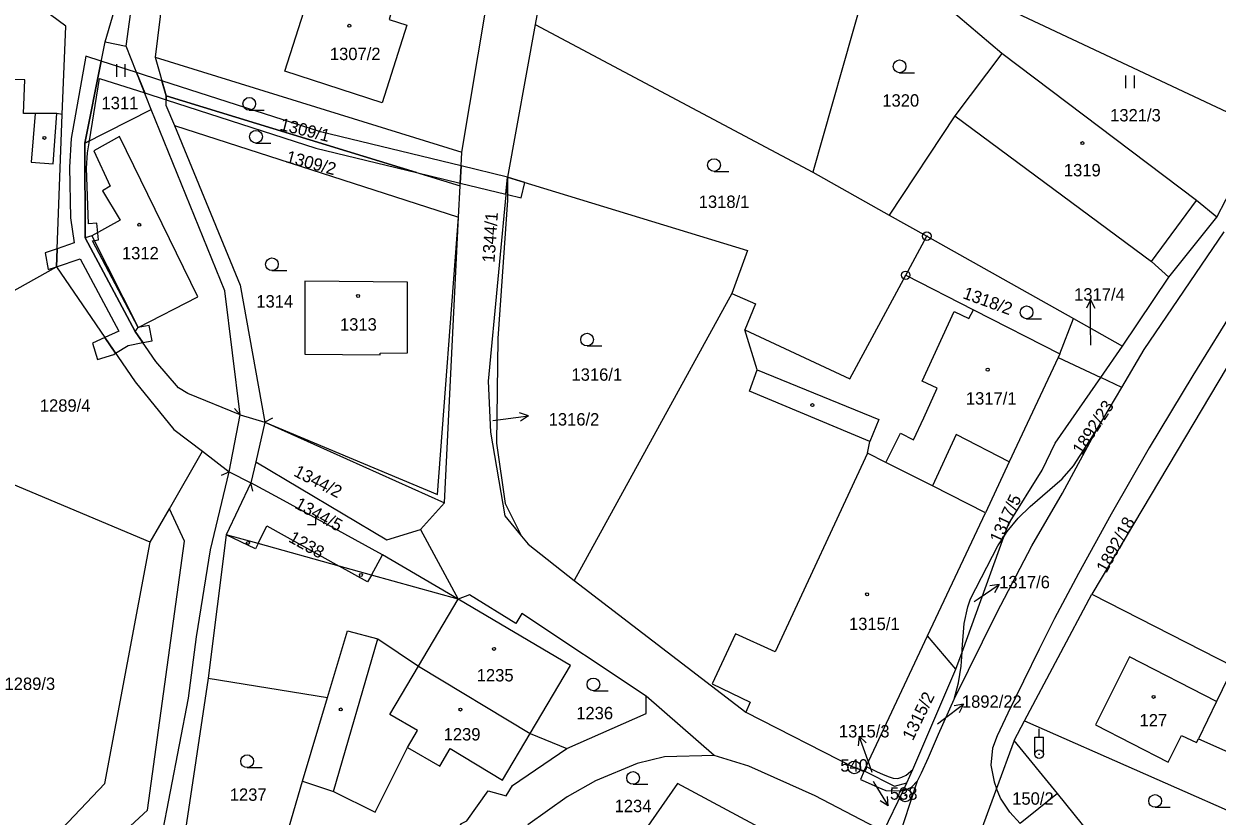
# Model space of a CAD drawing. Extents: x -587171 to -555306, y -1167727 to -1074732.
# Drawn here: x -559852.9 to -559712.2, y -1076641.5 to -1076548.1 of the extents above; entities that cross this region are included whole.
import ezdxf

# ---------------------------------------------------------------- set-up
doc = ezdxf.new("R2010")
doc.units = 0
for name, color, linetype in [('Hranice parcel', 7, 'Continuous'), ('Parcelní čísla', 7, 'Continuous'), ('Pop  PČ popisy', 7, 'Continuous'), ('Poz předměty', 7, 'Continuous'), ('Vnitřní kresba', 7, 'Continuous'), ('Věcná břemena k části', 7, 'Continuous'), ('Značky bodu BP', 7, 'Continuous'), ('Značky budov', 7, 'Continuous'), ('Značky kultur', 7, 'Continuous')]:
    doc.layers.add(name, color=color, linetype=linetype)

msp = doc.modelspace()

# ---------------------------------------------------------------- linework, layer by layer
at = {"layer": 'Hranice parcel'}
for p, q in [((-559787.73, -1076521.74), (-559792.59, -1076548.14)), ((-559843.3, -1076550.17), (-559838.52, -1076534.02)), ((-559840.8, -1076550.71), (-559838.52, -1076534.02)), ((-559835.28, -1076534.37), (-559837.38, -1076551.99)), ((-559752.35, -1076539.01), (-559759.87, -1076565.54)), ((-559737.58, -1076551.54), (-559752.35, -1076539.01)), ((-559752.35, -1076539.01), (-559706.84, -1076560.42)), ((-559801.25, -1076563.17), (-559798.36, -1076546.08)), ((-559792.59, -1076548.14), (-559795.86, -1076566.14)), ((-559792.59, -1076548.14), (-559759.87, -1076565.54)), ((-559845.7, -1076562.14), (-559843.3, -1076550.17)), ((-559843.3, -1076550.17), (-559840.8, -1076550.71)), ((-559837.85, -1076558.16), (-559840.8, -1076550.71)), ((-559837.38, -1076551.99), (-559801.25, -1076563.17)), ((-559837.38, -1076551.99), (-559836.11, -1076556.56)), ((-559836.11, -1076556.56), (-559836.12, -1076557.66)), ((-559836.12, -1076557.66), (-559835.13, -1076560.05)), ((-559836.11, -1076556.56), (-559801.45, -1076567.16)), ((-559849.04, -1076576.7), (-559848.34, -1076558.74)), ((-559845.7, -1076562.14), (-559837.85, -1076558.16)), ((-559835.13, -1076560.05), (-559801.62, -1076570.86)), ((-559712.26, -1076570.83), (-559706.84, -1076560.42)), ((-559801.45, -1076567.16), (-559801.25, -1076563.17)), ((-559759.87, -1076565.54), (-559750.87, -1076570.6)), ((-559801.62, -1076570.86), (-559801.45, -1076567.16)), ((-559803.28, -1076604.52), (-559801.62, -1076570.86)), ((-559750.87, -1076570.6), (-559746.43, -1076573.09)), ((-559748.92, -1076577.7), (-559746.43, -1076573.09)), ((-559746.43, -1076573.09), (-559729.15, -1076582.79)), ((-559859.08, -1076582.34), (-559849.04, -1076576.7)), ((-559769.4, -1076579.83), (-559788.01, -1076613.68)), ((-559706.74, -1076581.23), (-559727, -1076615.3)), ((-559730.77, -1076586.97), (-559729.15, -1076582.79)), ((-559729.15, -1076582.79), (-559723.36, -1076586.04)), ((-559730.77, -1076586.97), (-559730.96, -1076587.38)), ((-559725.92, -1076589.75), (-559723.36, -1076586.04)), ((-559730.96, -1076587.38), (-559725.92, -1076589.75)), ((-559828.66, -1076600.86), (-559827.38, -1076594.16)), ((-559824.46, -1076595.01), (-559825.53, -1076599.71)), ((-559824.46, -1076595.01), (-559803.28, -1076604.52)), ((-559835.72, -1076605.22), (-559831.83, -1076598.43)), ((-559831.83, -1076598.43), (-559828.66, -1076600.86)), ((-559825.53, -1076599.71), (-559826.1, -1076602.18)), ((-559837.97, -1076609.15), (-559855.62, -1076601.74)), ((-559826.1, -1076602.18), (-559829.03, -1076608.28)), ((-559837.97, -1076609.15), (-559835.72, -1076605.22)), ((-559833.93, -1076609.06), (-559835.72, -1076605.22)), ((-559803.28, -1076604.52), (-559806.12, -1076607.66)), ((-559746.37, -1076620.19), (-559739.5, -1076605.69)), ((-559829.03, -1076608.28), (-559831.15, -1076625.18)), ((-559806.12, -1076607.66), (-559801.66, -1076615.88)), ((-559742.28, -1076622.12), (-559737.37, -1076608.55)), ((-559734.92, -1076630.24), (-559727, -1076615.3)), ((-559727, -1076615.3), (-559710.27, -1076623.81)), ((-559753.59, -1076635.62), (-559746.37, -1076620.19)), ((-559743.01, -1076624.13), (-559746.37, -1076620.19)), ((-559743.01, -1076624.13), (-559742.28, -1076622.12)), ((-559831.15, -1076625.18), (-559834.2, -1076645.52)), ((-559831.15, -1076625.18), (-559817.07, -1076627.47)), ((-559748.1, -1076635.94), (-559743.01, -1076624.13)), ((-559820.01, -1076637.34), (-559817.07, -1076627.47)), ((-559771.51, -1076634.29), (-559779.5, -1076627.31)), ((-559736.14, -1076632.54), (-559734.92, -1076630.24)), ((-559793.19, -1076631.71), (-559788.87, -1076633.47)), ((-559736.14, -1076632.54), (-559738.21, -1076638.18)), ((-559731.04, -1076638.8), (-559736.14, -1076632.54)), ((-559753.81, -1076636.1), (-559753.59, -1076635.62)), ((-559748.79, -1076637.55), (-559748.1, -1076635.94)), ((-559824.89, -1076653.86), (-559820.01, -1076637.34)), ((-559749.24, -1076638.49), (-559748.79, -1076637.55)), ((-559751.55, -1076643.25), (-559749.24, -1076638.49)), ((-559738.21, -1076638.18), (-559742.35, -1076649.45))]:
    msp.add_line(p, q, dxfattribs=at)
for points in [[(-559809.81, -1076547.53), (-559807.71, -1076548.2), (-559810.63, -1076557.38), (-559822.09, -1076553.63), (-559819.2, -1076544.52), (-559814.49, -1076546.03), (-559813.92, -1076544.38), (-559809.34, -1076545.89), (-559809.81, -1076547.53)], [(-559848.34, -1076558.74), (-559847.94, -1076548.33), (-559851.71, -1076545.53)], [(-559737.58, -1076551.54), (-559743.15, -1076558.92), (-559750.87, -1076570.6)], [(-559712.26, -1076570.83), (-559714.63, -1076568.87), (-559737.58, -1076551.54)], [(-559848.34, -1076558.74), (-559848.97, -1076558.64), (-559851.55, -1076558.63), (-559852.9, -1076558.64), (-559852.76, -1076554.66), (-559859.66, -1076554.48), (-559859.46, -1076557.69), (-559860.07, -1076558.69), (-559867.98, -1076559.1), (-559867.2, -1076570.73), (-559868.26, -1076570.83), (-559867.07, -1076583.14), (-559859.08, -1076582.34)], [(-559827.38, -1076594.16), (-559829.2, -1076579.54), (-559837.85, -1076558.16)], [(-559835.13, -1076560.05), (-559827.38, -1076578.88), (-559824.46, -1076595.01)], [(-559827.38, -1076594.16), (-559833.56, -1076591.62), (-559834.63, -1076590.96), (-559837.32, -1076587.85), (-559839.75, -1076584.34), (-559845.65, -1076573.27), (-559845.7, -1076562.14)], [(-559795.86, -1076566.14), (-559798.13, -1076590.19), (-559797.86, -1076596.19), (-559796.19, -1076606.07), (-559794.21, -1076608.45)], [(-559795.86, -1076566.14), (-559795.88, -1076568.86), (-559796.99, -1076585.16), (-559797.16, -1076597.5), (-559796.13, -1076604.61), (-559794.21, -1076608.45)], [(-559795.86, -1076566.14), (-559767.59, -1076574.76), (-559769.4, -1076579.83)], [(-559723.36, -1076586.04), (-559717.91, -1076577.91), (-559712.26, -1076570.83)], [(-559849.04, -1076576.7), (-559839.76, -1076590.25), (-559835.19, -1076595.87), (-559831.83, -1076598.43)], [(-559807.66, -1076586.84), (-559807.65, -1076578.51), (-559819.74, -1076578.39), (-559819.77, -1076587), (-559810.86, -1076587.07), (-559810.86, -1076586.87), (-559807.66, -1076586.84)], [(-559767.9, -1076584.14), (-559755.52, -1076589.92), (-559748.92, -1076577.7)], [(-559748.92, -1076577.7), (-559740.94, -1076581.76), (-559730.77, -1076586.97)], [(-559769.4, -1076579.83), (-559766.64, -1076581.08), (-559767.9, -1076584.14)], [(-559706.15, -1076580.13), (-559706.47, -1076579.96), (-559707.02, -1076579.83), (-559708.06, -1076579.85), (-559709.05, -1076580.23), (-559709.79, -1076580.93), (-559715.08, -1076589.5), (-559720.21, -1076598.05), (-559724.71, -1076605.86), (-559728.57, -1076612.86), (-559731.4, -1076618.16), (-559733.2, -1076621.76), (-559736.87, -1076629.31), (-559738.13, -1076632.01), (-559738.69, -1076633.43), (-559738.88, -1076635.45), (-559738.51, -1076637.42), (-559738.21, -1076638.18)], [(-559739.5, -1076605.69), (-559745.78, -1076602.53), (-559751.26, -1076599.75), (-559753.43, -1076598.65), (-559753.15, -1076597.29), (-559767.35, -1076591.38), (-559766.45, -1076588.83), (-559767.9, -1076584.14)], [(-559730.96, -1076587.38), (-559736.74, -1076599.69), (-559739.5, -1076605.69)], [(-559737.37, -1076608.55), (-559736.95, -1076607.91), (-559735.66, -1076606.33), (-559734.24, -1076604.94), (-559730.48, -1076601.7), (-559729.13, -1076600.15), (-559726.42, -1076595.94), (-559723.45, -1076590.91), (-559725.92, -1076589.75)], [(-559737.37, -1076608.55), (-559736.82, -1076607.04), (-559732.82, -1076600.68), (-559731.29, -1076597.51), (-559725.92, -1076589.75)], [(-559825.53, -1076599.71), (-559810.1, -1076608.89), (-559806.12, -1076607.66)], [(-559886.72, -1076702.24), (-559876.58, -1076686.53), (-559863.65, -1076668.94), (-559859.88, -1076664.4), (-559841.42, -1076651.26), (-559836.65, -1076644.06), (-559833.46, -1076627.56), (-559832.51, -1076620.32), (-559830.89, -1076610.06), (-559828.66, -1076600.86)], [(-559801.66, -1076615.88), (-559810.59, -1076610.65), (-559822.71, -1076604.03), (-559826.1, -1076602.18)], [(-559801.66, -1076615.88), (-559811.91, -1076613.04), (-559815.72, -1076611.98), (-559825.25, -1076609.33), (-559829.03, -1076608.28)], [(-559890.81, -1076700.51), (-559867.4, -1076667.56), (-559838.3, -1076640.75), (-559833.93, -1076609.06)], [(-559854.21, -1076648.87), (-559852.71, -1076647.52), (-559843.31, -1076637.61), (-559837.97, -1076609.15)], [(-559794.21, -1076608.45), (-559793.44, -1076609.38), (-559788.01, -1076613.68)], [(-559742.28, -1076622.12), (-559742.26, -1076621.76), (-559742.03, -1076618.76), (-559741.61, -1076616.79), (-559741.27, -1076615.84), (-559738.05, -1076609.6), (-559737.37, -1076608.55)], [(-559788.01, -1076613.68), (-559767.77, -1076629.19), (-559754.99, -1076635.71), (-559753.81, -1076636.1)], [(-559779.5, -1076627.31), (-559794.17, -1076617.57), (-559794.88, -1076618.76), (-559800.33, -1076615.36), (-559801.66, -1076615.88)], [(-559793.19, -1076631.71), (-559788.44, -1076623.71), (-559801.66, -1076615.88)], [(-559817.07, -1076627.47), (-559814.74, -1076619.6), (-559811.15, -1076620.57), (-559806.35, -1076623.78), (-559793.19, -1076631.71)], [(-559749.24, -1076638.49), (-559749.2, -1076638.49), (-559748.26, -1076638.04), (-559747.53, -1076637.29), (-559747.05, -1076636.36), (-559746.25, -1076634.53), (-559745.04, -1076631.79), (-559743.22, -1076627.68), (-559742.71, -1076625.74), (-559742.39, -1076623.76), (-559742.28, -1076622.12)], [(-559710.27, -1076623.81), (-559712.28, -1076627.93), (-559722.56, -1076622.68), (-559726.57, -1076630.68), (-559717.99, -1076635.09), (-559716.4, -1076631.94), (-559714.64, -1076632.77), (-559714.42, -1076632.33), (-559702.27, -1076637.72), (-559701.79, -1076636.57)], [(-559788.87, -1076633.47), (-559779.51, -1076629.35), (-559779.5, -1076627.31)], [(-559734.92, -1076630.24), (-559706.39, -1076642.78), (-559711.75, -1076652.73)], [(-559820.01, -1076637.34), (-559816.38, -1076638.54), (-559811.48, -1076640.99), (-559807.64, -1076633.35), (-559803.83, -1076635.56), (-559802.62, -1076633.48), (-559796.46, -1076637.22), (-559793.19, -1076631.71)], [(-559814.86, -1076662.68), (-559801.29, -1076642.33), (-559800.66, -1076642.03), (-559798.13, -1076638.47), (-559796.02, -1076639.07), (-559795.27, -1076637.84), (-559788.87, -1076633.47)], [(-559771.51, -1076634.29), (-559777.37, -1076634.48), (-559780.58, -1076635.26), (-559785.5, -1076637.28), (-559788.82, -1076639.17), (-559793.46, -1076642.5)], [(-559751.55, -1076643.25), (-559759.59, -1076639.07), (-559767.4, -1076635.58), (-559771.51, -1076634.29)], [(-559753.81, -1076636.1), (-559754.26, -1076637.13), (-559753.71, -1076637.37), (-559752.2, -1076638.04), (-559751.26, -1076638.43), (-559749.24, -1076638.49)], [(-559753.81, -1076636.1), (-559750.24, -1076637.91), (-559748.79, -1076637.55)], [(-559753.59, -1076635.62), (-559752.38, -1076636.18), (-559751.59, -1076636.55), (-559750.89, -1076636.84), (-559750.41, -1076636.98), (-559749.87, -1076637.02), (-559749.4, -1076636.87), (-559748.88, -1076636.61), (-559748.1, -1076635.94)], [(-559753.92, -1076649.35), (-559775.82, -1076637.62), (-559783, -1076647.94), (-559775.02, -1076651.27), (-559757.65, -1076658.22), (-559754.7, -1076650.68), (-559754.46, -1076650.74)], [(-559731.04, -1076638.8), (-559735.42, -1076642.34), (-559736.65, -1076640.98), (-559737.76, -1076639.32), (-559738.21, -1076638.18)], [(-559711.75, -1076652.73), (-559724.7, -1076645.61), (-559727.09, -1076643.65), (-559731.04, -1076638.8)]]:
    msp.add_lwpolyline(points, dxfattribs=at)
at = {"layer": 'Pop  PČ popisy'}
for p, q in [((-559727.13, -1076580.58), (-559727.63, -1076581.58)), ((-559727.13, -1076583.58), (-559727.13, -1076580.58)), ((-559727.13, -1076580.58), (-559726.63, -1076581.58)), ((-559727.11, -1076585.93), (-559727.13, -1076583.58)), ((-559796.38, -1076594.65), (-559793.4, -1076594.28)), ((-559793.4, -1076594.28), (-559794.46, -1076593.91)), ((-559793.4, -1076594.28), (-559794.33, -1076594.9)), ((-559797.61, -1076594.81), (-559796.38, -1076594.65)), ((-559740.38, -1076615.83), (-559737.89, -1076614.15)), ((-559737.89, -1076614.15), (-559739, -1076614.3)), ((-559737.89, -1076614.15), (-559738.44, -1076615.13)), ((-559740.87, -1076616.15), (-559740.38, -1076615.83)), ((-559744.51, -1076630.07), (-559742.11, -1076628.26)), ((-559742.11, -1076628.26), (-559743.21, -1076628.47)), ((-559742.11, -1076628.26), (-559742.61, -1076629.27)), ((-559745.17, -1076630.56), (-559744.51, -1076630.07)), ((-559754.41, -1076632.04), (-559754.53, -1076633.15)), ((-559753.38, -1076634.86), (-559754.41, -1076632.04)), ((-559754.41, -1076632.04), (-559753.59, -1076632.81)), ((-559752.86, -1076636.31), (-559753.38, -1076634.86)), ((-559752.75, -1076637.35), (-559752.55, -1076637.68)), ((-559752.55, -1076637.68), (-559751, -1076640.25)), ((-559751, -1076640.25), (-559751.09, -1076639.14)), ((-559751, -1076640.25), (-559751.95, -1076639.65))]:
    msp.add_line(p, q, dxfattribs=at)
at = {"layer": 'Poz předměty'}
for p, q in [((-559733.7, -1076632.16), (-559732.7, -1076632.16)), ((-559733.7, -1076634.16), (-559733.7, -1076632.16)), ((-559733.2, -1076632.16), (-559733.2, -1076631.16)), ((-559732.7, -1076634.16), (-559732.7, -1076632.16))]:
    msp.add_line(p, q, dxfattribs=at)
for radius in [0.5, 0.0303]:
    msp.add_circle((-559733.2, -1076634.16), radius, dxfattribs=at)
at = {"layer": 'Vnitřní kresba'}
for p, q in [((-559851.55, -1076558.63), (-559852.01, -1076564.35)), ((-559849.43, -1076564.56), (-559848.97, -1076558.64)), ((-559743.15, -1076558.92), (-559719.95, -1076576.07)), ((-559841.58, -1076561.33), (-559844.64, -1076563.03)), ((-559832.36, -1076580.25), (-559841.58, -1076561.33)), ((-559844.64, -1076563.03), (-559842.69, -1076567.2)), ((-559852.01, -1076564.35), (-559849.43, -1076564.56)), ((-559842.69, -1076567.2), (-559843.59, -1076567.73)), ((-559843.59, -1076567.73), (-559841.52, -1076571.22)), ((-559719.95, -1076576.07), (-559714.63, -1076568.87)), ((-559841.52, -1076571.22), (-559844.84, -1076573.05)), ((-559804.12, -1076603.56), (-559801.62, -1076570.86)), ((-559844.84, -1076573.05), (-559845.65, -1076573.27)), ((-559844.84, -1076573.05), (-559839.4, -1076583.87)), ((-559720.82, -1076586.46), (-559711.38, -1076572.59)), ((-559719.95, -1076576.07), (-559717.91, -1076577.91)), ((-559839.4, -1076583.87), (-559832.36, -1076580.25)), ((-559746.99, -1076590.18), (-559743.21, -1076581.98)), ((-559743.21, -1076581.98), (-559741.49, -1076582.78)), ((-559741.49, -1076582.78), (-559740.94, -1076581.76)), ((-559839.75, -1076584.34), (-559839.4, -1076583.87)), ((-559723.45, -1076590.91), (-559720.82, -1076586.46)), ((-559766.45, -1076588.83), (-559752.1, -1076594.7)), ((-559745.22, -1076590.99), (-559746.99, -1076590.18)), ((-559746.8, -1076594.51), (-559745.22, -1076590.99)), ((-559828.05, -1076593.42), (-559827.38, -1076594.16)), ((-559827.38, -1076594.16), (-559824.46, -1076595.01)), ((-559823.58, -1076594.54), (-559824.46, -1076595.01)), ((-559824.46, -1076595.01), (-559804.12, -1076603.56)), ((-559752.1, -1076594.7), (-559753.15, -1076597.29)), ((-559748, -1076597.1), (-559746.8, -1076594.51)), ((-559751.26, -1076599.75), (-559749.54, -1076596.33)), ((-559749.54, -1076596.33), (-559748, -1076597.1)), ((-559742.99, -1076596.48), (-559745.78, -1076602.53)), ((-559736.74, -1076599.69), (-559742.99, -1076596.48)), ((-559730.46, -1076603.37), (-559726.42, -1076595.94)), ((-559753.43, -1076598.65), (-559764.31, -1076622.09)), ((-559829.58, -1076601.25), (-559828.66, -1076600.86)), ((-559828.66, -1076600.86), (-559826.1, -1076602.18)), ((-559825.89, -1076603.16), (-559826.1, -1076602.18)), ((-559734.06, -1076609.58), (-559730.46, -1076603.37)), ((-559825.55, -1076609.96), (-559829.03, -1076608.28)), ((-559825.25, -1076609.33), (-559824.23, -1076607.22)), ((-559824.23, -1076607.22), (-559815.72, -1076611.98)), ((-559825.25, -1076609.33), (-559825.55, -1076609.96)), ((-559811.91, -1076613.04), (-559810.59, -1076610.65)), ((-559812.37, -1076613.85), (-559815.72, -1076611.98)), ((-559811.91, -1076613.04), (-559812.37, -1076613.85)), ((-559806.35, -1076623.78), (-559801.66, -1076615.88)), ((-559816.38, -1076638.54), (-559811.15, -1076620.57)), ((-559768.97, -1076619.98), (-559771.74, -1076625.87)), ((-559764.31, -1076622.09), (-559768.97, -1076619.98)), ((-559809.74, -1076629.48), (-559806.35, -1076623.78)), ((-559771.74, -1076625.87), (-559767.24, -1076628.04)), ((-559767.24, -1076628.04), (-559767.77, -1076629.19)), ((-559712.28, -1076627.93), (-559714.42, -1076632.33)), ((-559806.49, -1076631.37), (-559809.74, -1076629.48)), ((-559807.64, -1076633.35), (-559806.49, -1076631.37)), ((-559750, -1076644.76), (-559747.53, -1076637.29))]:
    msp.add_line(p, q, dxfattribs=at)
msp.add_lwpolyline([(-559743.22, -1076627.68), (-559738.2, -1076617.5), (-559734.06, -1076609.58)], dxfattribs=at)
at = {"layer": 'Věcná břemena k části'}
for points in [[(-559845.7, -1076562.14), (-559843.76, -1076552.45), (-559845.55, -1076551.87), (-559847.29, -1076561.58), (-559847.48, -1076564.95), (-559847.37, -1076570.92), (-559846.95, -1076573.89), (-559848.96, -1076574.58), (-559849.04, -1076576.7), (-559846.24, -1076575.76), (-559841.66, -1076584.29), (-559843.33, -1076585.04), (-559842.05, -1076586.9), (-559840.59, -1076585.98), (-559838.85, -1076585.64), (-559839.75, -1076584.34), (-559845.65, -1076573.27)], [(-559843.76, -1076552.45), (-559845.7, -1076562.14), (-559845.15, -1076561.86), (-559843.95, -1076554.49), (-559838.62, -1076556.21), (-559839.58, -1076553.8)], [(-559839.58, -1076553.8), (-559838.62, -1076556.21), (-559836.11, -1076557.02), (-559836.11, -1076556.56), (-559836.61, -1076554.76)], [(-559817.92, -1076560.79), (-559836.61, -1076554.76), (-559836.11, -1076556.56), (-559806.57, -1076565.59), (-559801.43, -1076566.84), (-559801.33, -1076564.81)], [(-559806.57, -1076565.59), (-559836.11, -1076556.56), (-559836.11, -1076557.02), (-559818.46, -1076562.71)], [(-559837.74, -1076585.42), (-559838.09, -1076583.61), (-559839.4, -1076583.87), (-559844.8, -1076573.62), (-559844.06, -1076573.54), (-559844.27, -1076571.55), (-559845.25, -1076571.65), (-559845.48, -1076565.07), (-559845.38, -1076563.25), (-559845.15, -1076561.86), (-559845.7, -1076562.14), (-559845.65, -1076573.27), (-559839.75, -1076584.34), (-559838.85, -1076585.64)], [(-559801.33, -1076564.81), (-559801.43, -1076566.84), (-559796.05, -1076568.15), (-559795.86, -1076566.14)], [(-559793.82, -1076566.76), (-559795.86, -1076566.14), (-559795.88, -1076568.19), (-559794.26, -1076568.58)], [(-559850.35, -1076575.06), (-559849.99, -1076577.02), (-559849.04, -1076576.7), (-559848.96, -1076574.58)], [(-559844.21, -1076587.61), (-559842.25, -1076587.03), (-559842.05, -1076586.9), (-559843.33, -1076585.04), (-559844.78, -1076585.7)]]:
    msp.add_lwpolyline(points, close=True, dxfattribs=at)
at = {"layer": 'Značky bodu BP'}
for centre, radius in [((-559746.43, -1076573.09), 0.5), ((-559746.43, -1076573.09), 0.0303), ((-559748.92, -1076577.7), 0.5), ((-559748.92, -1076577.7), 0.0303), ((-559754.99, -1076635.71), 0.75), ((-559754.99, -1076635.71), 0.03), ((-559748.97, -1076639.02), 0.75), ((-559748.97, -1076639.02), 0.03)]:
    msp.add_circle(centre, radius, dxfattribs=at)
at = {"layer": 'Značky budov'}
for centre in [(-559814.51, -1076548.29), (-559850.45, -1076561.51), (-559728.09, -1076562.12), (-559839.27, -1076571.75), (-559813.47, -1076580.14), (-559739.26, -1076588.83), (-559759.93, -1076593), (-559826.45, -1076609.25), (-559813.14, -1076613.03), (-559753.48, -1076615.31), (-559797.45, -1076621.74), (-559719.71, -1076627.4), (-559815.52, -1076628.88), (-559801.41, -1076628.89)]:
    msp.add_circle(centre, 0.175, dxfattribs=at)
at = {"layer": 'Značky kultur'}
for p, q in [((-559841.92, -1076554.31), (-559841.92, -1076552.81)), ((-559840.92, -1076554.31), (-559840.92, -1076552.81)), ((-559749.64, -1076553.82), (-559747.89, -1076553.82)), ((-559722.96, -1076555.65), (-559722.96, -1076554.15)), ((-559721.96, -1076555.65), (-559721.96, -1076554.15)), ((-559826.3, -1076558.24), (-559824.55, -1076558.24)), ((-559825.51, -1076562.12), (-559823.76, -1076562.12)), ((-559771.52, -1076565.46), (-559769.77, -1076565.46)), ((-559823.63, -1076577.15), (-559821.88, -1076577.15)), ((-559734.67, -1076582.82), (-559732.92, -1076582.82)), ((-559786.48, -1076586.03), (-559784.73, -1076586.03)), ((-559786.48, -1076586.03), (-559784.73, -1076586.03)), ((-559818.45, -1076607.07), (-559818.45, -1076606.07)), ((-559819.45, -1076607.07), (-559818.45, -1076607.07)), ((-559785.73, -1076626.68), (-559783.98, -1076626.68)), ((-559826.55, -1076635.73), (-559824.8, -1076635.73)), ((-559781.06, -1076637.7), (-559779.31, -1076637.7)), ((-559719.52, -1076640.41), (-559717.77, -1076640.41))]:
    msp.add_line(p, q, dxfattribs=at)
for centre in [(-559749.64, -1076553.07), (-559826.3, -1076557.49), (-559825.51, -1076561.37), (-559771.52, -1076564.71), (-559823.63, -1076576.4), (-559734.67, -1076582.07), (-559786.48, -1076585.28), (-559786.48, -1076585.28), (-559785.73, -1076625.93), (-559826.55, -1076634.98), (-559781.06, -1076636.95), (-559719.52, -1076639.66)]:
    msp.add_circle(centre, 0.75, dxfattribs=at)

# ---------------------------------------------------------------- texts
at = {"layer": 'Parcelní čísla'}
for s, p in [('1307/2', (-559816.8, -1076552.33)), ('1320', (-559751.68, -1076557.82)), ('1311', (-559843.72, -1076558.12)), ('1321/3', (-559724.83, -1076559.56)), ('1319', (-559730.28, -1076566.04)), ('1318/1', (-559773.32, -1076569.76)), ('1312', (-559841.31, -1076575.82)), ('1314', (-559825.47, -1076581.5)), ('1317/4', (-559729.07, -1076580.68)), ('1313', (-559815.61, -1076584.22)), ('1316/1', (-559788.32, -1076590.13)), ('1317/1', (-559741.83, -1076592.94)), ('1289/4', (-559850.99, -1076593.78)), ('1316/2', (-559791.01, -1076595.41)), ('1317/6', (-559737.9, -1076614.6)), ('1315/1', (-559755.61, -1076619.52)), ('1289/3', (-559855.15, -1076626.58)), ('1235', (-559799.49, -1076625.58)), ('1892/22', (-559742.3, -1076628.68)), ('1236', (-559787.76, -1076630.04)), ('127', (-559721.36, -1076630.88)), ('1315/3', (-559756.8, -1076632.18)), ('1239', (-559803.39, -1076632.54)), ('1237', (-559828.6, -1076639.65)), ('150/2', (-559736.37, -1076640.11)), ('1234', (-559783.24, -1076640.99))]:
    msp.add_text(s, height=1.46, dxfattribs=at).set_placement(p)
for s, rotation, p in [('1309/1', 346, (-559822.8, -1076560.55)), ('1309/2', 345, (-559822.07, -1076564.37)), ('1344/1', 86, (-559797.4, -1076576.25)), ('1318/2', 340, (-559742.3, -1076580.38)), ('1892/23', 57, (-559728.16, -1076598.98)), ('1344/2', 333, (-559821.18, -1076601.29)), ('1344/5', 331, (-559821.06, -1076605.06)), ('1317/5', 65, (-559737.77, -1076609.39)), ('1892/18', 61, (-559725.28, -1076612.89)), ('1238', 331, (-559821.78, -1076609.04)), ('1315/2', 64, (-559748.09, -1076632.65))]:
    msp.add_text(s, height=1.46, rotation=rotation, dxfattribs=at).set_placement(p)
at = {"layer": 'Značky bodu BP'}
for s, p in [('540', (-559756.63, -1076636.21)), ('538', (-559750.79, -1076639.52))]:
    msp.add_text(s, height=1.46, dxfattribs=at).set_placement(p)

doc.saveas('drawing.dxf')
